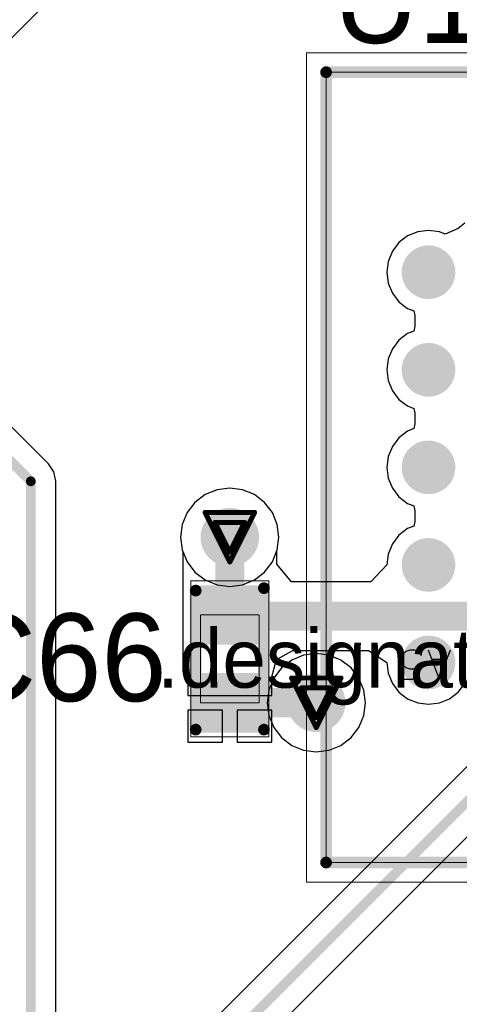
# Model space of a CAD drawing. Header units: millimetres. Extents: x 138 to 555, y 26 to 334.
# Tile 264 of 656: x 231.2 to 235.71, y 188.75 to 198.85. Entities that reach past the tile are written whole.
import ezdxf

# ---------------------------------------------------------------- set-up
doc = ezdxf.new("R2010")
doc.units = ezdxf.units.MM
for name, color, linetype in [('BottomLayer', 5, 'Continuous'), ('DrillDrawing', 1, 'Continuous'), ('Mechanical20', 56, 'Continuous'), ('Mechanical27', 56, 'Continuous'), ('MidLayer1', 16, 'Continuous'), ('MidLayer2', 76, 'Continuous'), ('MidLayer3', 90, 'Continuous'), ('MidLayer4', 156, 'Continuous'), ('MultiLayer', 9, 'Continuous'), ('TopLayer', 1, 'Continuous'), ('TopOverlay', 2, 'Continuous'), ('TopPaste', 8, 'Continuous'), ('TopSolder', 216, 'Continuous'), ('ViaHoleLayer', 16, 'Continuous')]:
    doc.layers.add(name, color=color, linetype=linetype)

# ---------------------------------------------------------------- blocks, each defined once
blk = doc.blocks.new('ICC_BGA24_5X5_BALL_ARRAY_6X8_P1_535')
at = {"layer": 'Mechanical20', "const_width": 0.01}
for points in [[(3.25, 4.25), (-3.25, 4.25)], [(-3.25, 4.25), (-3.25, -4.25)], [(3.25, 4.25), (3.25, -4.25)], [(3.25, -4.25), (-3.25, -4.25)]]:
    blk.add_lwpolyline(points, dxfattribs=at)
at = {"layer": 'Mechanical20', "const_width": 0.005}
for points in [[(-3.253, 4.25, 1), (-3.248, 4.25, 1)], [(-3.253, 4.25, 1), (-3.248, 4.25, 1)], [(3.248, 4.25, 1), (3.253, 4.25, 1)], [(3.248, 4.25, 1), (3.253, 4.25, 1)], [(-3.253, -4.25, 1), (-3.248, -4.25, 1)], [(-3.253, -4.25, 1), (-3.248, -4.25, 1)], [(3.248, -4.25, 1), (3.253, -4.25, 1)], [(3.248, -4.25, 1), (3.253, -4.25, 1)]]:
    blk.add_lwpolyline(points, format="xyb", close=True, dxfattribs=at)
at = {"layer": 'Mechanical27'}
for p, q in [((-1.135, 2.17), (-1.249, 1.87)), ((-1.021, 1.87), (-1.135, 2.17)), ((-0.936, 2.113), (-0.922, 2.141)), ((-0.922, 2.141), (-0.908, 2.156)), ((-0.908, 2.156), (-0.879, 2.17)), ((-0.879, 2.17), (-0.822, 2.17)), ((-0.822, 2.17), (-0.794, 2.156)), ((-0.794, 2.156), (-0.779, 2.141)), ((-0.779, 2.141), (-0.765, 2.113)), ((-0.135, 2.17), (-0.249, 1.87)), ((-0.021, 1.87), (-0.135, 2.17)), ((0.078, 2.17), (0.235, 2.17)), ((0.235, 2.17), (0.149, 2.056)), ((0.883, 2.195), (0.769, 1.895)), ((0.997, 1.895), (0.883, 2.195)), ((1.21, 2.195), (1.067, 1.995)), ((1.21, 2.195), (1.21, 1.895)), ((1.89, 2.17), (1.776, 1.87)), ((2.004, 1.87), (1.89, 2.17)), ((2.103, 2.17), (2.089, 2.041)), ((2.246, 2.17), (2.103, 2.17)), ((-0.936, 2.099), (-0.936, 2.113)), ((-0.779, 2.056), (-0.808, 2.013)), ((-0.765, 2.084), (-0.779, 2.056)), ((-0.765, 2.113), (-0.765, 2.084)), ((0.149, 2.056), (0.192, 2.056)), ((0.192, 2.056), (0.221, 2.041)), ((0.221, 2.041), (0.235, 2.027)), ((0.235, 2.027), (0.249, 1.984)), ((2.089, 2.041), (2.103, 2.056)), ((2.103, 2.056), (2.146, 2.07)), ((2.146, 2.07), (2.189, 2.07)), ((2.189, 2.07), (2.231, 2.056)), ((2.231, 2.056), (2.26, 2.027)), ((2.26, 2.027), (2.274, 1.984)), ((-1.206, 1.97), (-1.064, 1.97)), ((-0.808, 2.013), (-0.951, 1.87)), ((-0.206, 1.97), (-0.064, 1.97)), ((0.064, 1.899), (0.049, 1.927)), ((0.249, 1.956), (0.235, 1.913)), ((0.249, 1.984), (0.249, 1.956)), ((0.811, 1.995), (0.954, 1.995)), ((1.067, 1.995), (1.281, 1.995)), ((1.819, 1.97), (1.961, 1.97)), ((2.089, 1.899), (2.074, 1.927)), ((2.274, 1.956), (2.26, 1.913)), ((2.274, 1.984), (2.274, 1.956)), ((-0.951, 1.87), (-0.751, 1.87)), ((0.078, 1.884), (0.064, 1.899)), ((0.121, 1.87), (0.078, 1.884)), ((0.164, 1.87), (0.121, 1.87)), ((0.206, 1.884), (0.164, 1.87)), ((0.235, 1.913), (0.206, 1.884)), ((2.103, 1.884), (2.089, 1.899)), ((2.146, 1.87), (2.103, 1.884)), ((2.189, 1.87), (2.146, 1.87)), ((2.231, 1.884), (2.189, 1.87)), ((2.26, 1.913), (2.231, 1.884)), ((-2.144, 1.17), (-2.144, 0.87)), ((-2.144, 1.17), (-2.016, 1.17)), ((-2.016, 1.17), (-1.973, 1.156)), ((-1.973, 1.156), (-1.959, 1.141)), ((-1.959, 1.141), (-1.944, 1.113)), ((-1.944, 1.113), (-1.944, 1.084)), ((-1.877, 1.113), (-1.849, 1.127)), ((-1.849, 1.127), (-1.806, 1.17)), ((-1.806, 1.17), (-1.806, 0.87)), ((-2.144, 1.027), (-2.016, 1.027)), ((-1.973, 1.041), (-2.016, 1.027)), ((-2.016, 1.027), (-1.973, 1.013)), ((-1.959, 1.056), (-1.973, 1.041)), ((-1.973, 1.013), (-1.959, 0.999)), ((-1.944, 1.084), (-1.959, 1.056)), ((-1.959, 0.999), (-1.944, 0.97)), ((-1.944, 0.927), (-1.959, 0.899)), ((-1.944, 0.97), (-1.944, 0.927)), ((-2.016, 0.87), (-2.144, 0.87)), ((-1.973, 0.884), (-2.016, 0.87)), ((-1.959, 0.899), (-1.973, 0.884)), ((-2.156, 0.127), (-2.171, 0.099)), ((-2.128, 0.156), (-2.156, 0.127)), ((-2.099, 0.17), (-2.128, 0.156)), ((-2.042, 0.17), (-2.099, 0.17)), ((-2.014, 0.156), (-2.042, 0.17)), ((-1.985, 0.127), (-2.014, 0.156)), ((-1.971, 0.099), (-1.985, 0.127)), ((-1.886, 0.113), (-1.858, 0.127)), ((-1.858, 0.127), (-1.815, 0.17)), ((-1.815, 0.17), (-1.815, -0.13)), ((-2.171, 0.099), (-2.185, 0.056)), ((-2.185, 0.056), (-2.185, -0.016)), ((-2.185, -0.016), (-2.171, -0.059)), ((-2.171, -0.059), (-2.156, -0.087)), ((-2.156, -0.087), (-2.128, -0.116)), ((-2.014, -0.116), (-1.985, -0.087)), ((-1.985, -0.087), (-1.971, -0.059)), ((-2.128, -0.116), (-2.099, -0.13)), ((-2.099, -0.13), (-2.042, -0.13)), ((-2.042, -0.13), (-2.014, -0.116)), ((-2.144, -0.83), (-2.144, -1.13)), ((-2.144, -0.83), (-2.044, -0.83)), ((-2.044, -0.83), (-2.001, -0.844)), ((-2.001, -0.844), (-1.973, -0.873)), ((-1.973, -0.873), (-1.959, -0.901)), ((-1.959, -0.901), (-1.944, -0.944)), ((-1.877, -0.887), (-1.849, -0.873)), ((-1.849, -0.873), (-1.806, -0.83)), ((-1.806, -0.83), (-1.806, -1.13)), ((-1.944, -0.944), (-1.944, -1.016)), ((-1.973, -1.087), (-2.001, -1.116)), ((-1.959, -1.059), (-1.973, -1.087)), ((-1.944, -1.016), (-1.959, -1.059)), ((-2.044, -1.13), (-2.144, -1.13)), ((-2.001, -1.116), (-2.044, -1.13)), ((-1.943, -1.83), (-2.129, -1.83)), ((-2.129, -1.83), (-2.129, -2.13)), ((-1.893, -1.887), (-1.864, -1.873)), ((-1.864, -1.873), (-1.821, -1.83)), ((-1.821, -1.83), (-1.821, -2.13)), ((-2.129, -1.973), (-2.014, -1.973)), ((-2.129, -2.13), (-1.943, -2.13))]:
    blk.add_line(p, q, dxfattribs=at)
at = {"layer": 'Mechanical27', "const_width": 0.01}
for points in [[(-3.05, 4.05), (-3.05, -4.05)], [(3.05, 4.05), (-3.05, 4.05)], [(-1.925, 4.05), (-3.05, 2.925)], [(-1.925, 4.05), (-3.037, 2.937)], [(3.05, 4.05), (3.05, -4.05)], [(3.05, -4.05), (-3.05, -4.05)]]:
    blk.add_lwpolyline(points, dxfattribs=at)
at = {"layer": 'Mechanical27', "const_width": 0.005}
for points in [[(-3.052, 4.05, 1), (-3.047, 4.05, 1)], [(-3.052, 4.05, 1), (-3.047, 4.05, 1)], [(-1.927, 4.05, 1), (-1.923, 4.05, 1)], [(-1.927, 4.05, 1), (-1.923, 4.05, 1)], [(3.047, 4.05, 1), (3.052, 4.05, 1)], [(3.047, 4.05, 1), (3.052, 4.05, 1)], [(-3.052, 2.925, 1), (-3.047, 2.925, 1)], [(-3.04, 2.937, 1), (-3.035, 2.937, 1)], [(-3.052, -4.05, 1), (-3.047, -4.05, 1)], [(-3.052, -4.05, 1), (-3.047, -4.05, 1)], [(3.047, -4.05, 1), (3.052, -4.05, 1)], [(3.047, -4.05, 1), (3.052, -4.05, 1)]]:
    blk.add_lwpolyline(points, format="xyb", close=True, dxfattribs=at)
at = {"layer": 'TopLayer', "const_width": 0.225}
for points in [[(-1.112, 2, 1), (-0.888, 2, 1)], [(-0.112, 2, 1), (0.112, 2, 1)], [(0.888, 2, 1), (1.112, 2, 1)], [(1.888, 2, 1), (2.113, 2, 1)], [(-2.113, 1, 1), (-1.888, 1, 1)], [(-1.112, 1, 1), (-0.888, 1, 1)], [(-0.112, 1, 1), (0.112, 1, 1)], [(0.888, 1, 1), (1.112, 1, 1)], [(1.888, 1, 1), (2.113, 1, 1)], [(-2.113, 0, 1), (-1.888, 0, 1)], [(-1.112, 0, 1), (-0.888, 0, 1)], [(-0.112, 0, 1), (0.112, 0, 1)], [(0.888, 0, 1), (1.112, 0, 1)], [(1.888, 0, 1), (2.113, 0, 1)], [(-2.113, -1, 1), (-1.888, -1, 1)], [(-1.112, -1, 1), (-0.888, -1, 1)], [(-0.112, -1, 1), (0.112, -1, 1)], [(0.888, -1, 1), (1.112, -1, 1)], [(1.888, -1, 1), (2.113, -1, 1)], [(-2.113, -2, 1), (-1.888, -2, 1)], [(-1.112, -2, 1), (-0.888, -2, 1)], [(-0.112, -2, 1), (0.112, -2, 1)], [(0.888, -2, 1), (1.112, -2, 1)], [(1.888, -2, 1), (2.113, -2, 1)]]:
    blk.add_lwpolyline(points, format="xyb", close=True, dxfattribs=at)
at = {"layer": 'TopOverlay'}
for p, q in [((-1.135, 2.72), (-1.249, 2.42)), ((-1.021, 2.42), (-1.135, 2.72)), ((-0.936, 2.663), (-0.922, 2.691)), ((-0.936, 2.649), (-0.936, 2.663)), ((-0.922, 2.691), (-0.908, 2.706)), ((-0.908, 2.706), (-0.879, 2.72)), ((-0.879, 2.72), (-0.822, 2.72)), ((-0.822, 2.72), (-0.794, 2.706)), ((-0.794, 2.706), (-0.779, 2.691)), ((-0.779, 2.691), (-0.765, 2.663)), ((-0.765, 2.634), (-0.779, 2.606)), ((-0.765, 2.663), (-0.765, 2.634)), ((-0.808, 2.563), (-0.951, 2.42)), ((-0.779, 2.606), (-0.808, 2.563)), ((-1.206, 2.52), (-1.064, 2.52)), ((-0.951, 2.42), (-0.751, 2.42))]:
    blk.add_line(p, q, dxfattribs=at)
at = {"layer": 'TopOverlay', "const_width": 0.12}
for points in [[(-2.9, 4.05), (-3.05, 3.9)], [(-2.775, 4.05), (-3.05, 3.775)], [(-2.625, 4.05), (-3.05, 3.625)], [(-2.475, 4.05), (-3.05, 3.475)], [(-2.325, 4.05), (-3.05, 3.325)], [(-2.025, 4.05), (-3.05, 3.025)], [(-2.175, 4.05), (-3.05, 3.175)], [(-1.925, 4.05), (-3.05, 2.925)], [(3.05, 4.05), (-3.05, 4.05)], [(-3.05, 4.05), (-3.05, -4.05)], [(3.05, 4.05), (3.05, -4.05)], [(3.05, -4.05), (-3.05, -4.05)]]:
    blk.add_lwpolyline(points, dxfattribs=at)
at = {"layer": 'TopOverlay', "const_width": 0.06}
for points in [[(-3.08, 4.05, 1), (-3.02, 4.05, 1)], [(-3.08, 4.05, 1), (-3.02, 4.05, 1)], [(-2.93, 4.05, 1), (-2.87, 4.05, 1)], [(-2.805, 4.05, 1), (-2.745, 4.05, 1)], [(-2.655, 4.05, 1), (-2.595, 4.05, 1)], [(-2.505, 4.05, 1), (-2.445, 4.05, 1)], [(-2.355, 4.05, 1), (-2.295, 4.05, 1)], [(-2.205, 4.05, 1), (-2.145, 4.05, 1)], [(-2.055, 4.05, 1), (-1.995, 4.05, 1)], [(-1.955, 4.05, 1), (-1.895, 4.05, 1)], [(3.02, 4.05, 1), (3.08, 4.05, 1)], [(3.02, 4.05, 1), (3.08, 4.05, 1)], [(-3.08, 3.9, 1), (-3.02, 3.9, 1)], [(-3.08, 3.775, 1), (-3.02, 3.775, 1)], [(-3.08, 3.625, 1), (-3.02, 3.625, 1)], [(-3.08, 3.475, 1), (-3.02, 3.475, 1)], [(-3.08, 3.325, 1), (-3.02, 3.325, 1)], [(-3.08, 3.175, 1), (-3.02, 3.175, 1)], [(-3.08, 3.025, 1), (-3.02, 3.025, 1)], [(-3.08, 2.925, 1), (-3.02, 2.925, 1)], [(-3.08, -4.05, 1), (-3.02, -4.05, 1)], [(-3.08, -4.05, 1), (-3.02, -4.05, 1)], [(3.02, -4.05, 1), (3.08, -4.05, 1)], [(3.02, -4.05, 1), (3.08, -4.05, 1)]]:
    blk.add_lwpolyline(points, format="xyb", close=True, dxfattribs=at)
at = {"layer": 'TopPaste', "const_width": 0.225}
for points in [[(-1.112, 2, 1), (-0.888, 2, 1)], [(-0.112, 2, 1), (0.112, 2, 1)], [(0.888, 2, 1), (1.112, 2, 1)], [(1.888, 2, 1), (2.113, 2, 1)], [(-2.113, 1, 1), (-1.888, 1, 1)], [(-1.112, 1, 1), (-0.888, 1, 1)], [(-0.112, 1, 1), (0.112, 1, 1)], [(0.888, 1, 1), (1.112, 1, 1)], [(1.888, 1, 1), (2.113, 1, 1)], [(-2.113, 0, 1), (-1.888, 0, 1)], [(-1.112, 0, 1), (-0.888, 0, 1)], [(-0.112, 0, 1), (0.112, 0, 1)], [(0.888, 0, 1), (1.112, 0, 1)], [(1.888, 0, 1), (2.113, 0, 1)], [(-2.113, -1, 1), (-1.888, -1, 1)], [(-1.112, -1, 1), (-0.888, -1, 1)], [(-0.112, -1, 1), (0.112, -1, 1)], [(0.888, -1, 1), (1.112, -1, 1)], [(1.888, -1, 1), (2.113, -1, 1)], [(-2.113, -2, 1), (-1.888, -2, 1)], [(-1.112, -2, 1), (-0.888, -2, 1)], [(-0.112, -2, 1), (0.112, -2, 1)], [(0.888, -2, 1), (1.112, -2, 1)], [(1.888, -2, 1), (2.113, -2, 1)]]:
    blk.add_lwpolyline(points, format="xyb", close=True, dxfattribs=at)
at = {"layer": 'TopSolder', "const_width": 0.275}
for points in [[(-1.138, 2, 1), (-0.863, 2, 1)], [(-0.138, 2, 1), (0.138, 2, 1)], [(0.863, 2, 1), (1.138, 2, 1)], [(1.863, 2, 1), (2.138, 2, 1)], [(-2.138, 1, 1), (-1.863, 1, 1)], [(-1.138, 1, 1), (-0.863, 1, 1)], [(-0.138, 1, 1), (0.138, 1, 1)], [(0.863, 1, 1), (1.138, 1, 1)], [(1.863, 1, 1), (2.138, 1, 1)], [(-2.138, 0, 1), (-1.863, 0, 1)], [(-1.138, 0, 1), (-0.863, 0, 1)], [(-0.138, 0, 1), (0.138, 0, 1)], [(0.863, 0, 1), (1.138, 0, 1)], [(1.863, 0, 1), (2.138, 0, 1)], [(-2.138, -1, 1), (-1.863, -1, 1)], [(-1.138, -1, 1), (-0.863, -1, 1)], [(-0.138, -1, 1), (0.138, -1, 1)], [(0.863, -1, 1), (1.138, -1, 1)], [(1.863, -1, 1), (2.138, -1, 1)], [(-2.138, -2, 1), (-1.863, -2, 1)], [(-1.138, -2, 1), (-0.863, -2, 1)], [(-0.138, -2, 1), (0.138, -2, 1)], [(0.863, -2, 1), (1.138, -2, 1)], [(1.863, -2, 1), (2.138, -2, 1)]]:
    blk.add_lwpolyline(points, format="xyb", close=True, dxfattribs=at)
blk = doc.blocks.new('C0402_839')
at = {"layer": 'Mechanical20', "const_width": 0.01}
for points in [[(-0.8, 0.4), (0.8, 0.4)], [(-0.8, 0.4), (-0.8, -0.4)], [(0.8, 0.4), (0.8, -0.4)], [(-0.8, -0.4), (0.8, -0.4)]]:
    blk.add_lwpolyline(points, dxfattribs=at)
at = {"layer": 'Mechanical20', "const_width": 0.005}
for points in [[(-0.803, 0.4, 1), (-0.798, 0.4, 1)], [(-0.803, 0.4, 1), (-0.798, 0.4, 1)], [(0.798, 0.4, 1), (0.803, 0.4, 1)], [(0.798, 0.4, 1), (0.803, 0.4, 1)], [(-0.803, -0.4, 1), (-0.798, -0.4, 1)], [(-0.803, -0.4, 1), (-0.798, -0.4, 1)], [(0.798, -0.4, 1), (0.803, -0.4, 1)], [(0.798, -0.4, 1), (0.803, -0.4, 1)]]:
    blk.add_lwpolyline(points, format="xyb", close=True, dxfattribs=at)
at = {"layer": 'Mechanical27', "const_width": 0.01}
for points in [[(-0.45, 0.3), (0.45, 0.3)], [(-0.45, 0.3), (-0.45, -0.3)], [(0.45, 0.3), (0.45, -0.3)], [(-0.45, -0.3), (0.45, -0.3)]]:
    blk.add_lwpolyline(points, dxfattribs=at)
at = {"layer": 'Mechanical27', "const_width": 0.005}
for points in [[(-0.452, 0.3, 1), (-0.447, 0.3, 1)], [(-0.452, 0.3, 1), (-0.447, 0.3, 1)], [(0.447, 0.3, 1), (0.452, 0.3, 1)], [(0.447, 0.3, 1), (0.452, 0.3, 1)], [(-0.452, -0.3, 1), (-0.447, -0.3, 1)], [(-0.452, -0.3, 1), (-0.447, -0.3, 1)], [(0.447, -0.3, 1), (0.452, -0.3, 1)], [(0.447, -0.3, 1), (0.452, -0.3, 1)]]:
    blk.add_lwpolyline(points, format="xyb", close=True, dxfattribs=at)
at = {"layer": 'TopLayer'}
for points in [[(-0.195, -0.28), (-0.195, 0.28), (-0.705, -0.28), (-0.705, 0.28)], [(0.705, -0.28), (0.705, 0.28), (0.195, -0.28), (0.195, 0.28)]]:
    blk.add_solid(points, dxfattribs=at)
at = {"layer": 'TopOverlay', "const_width": 0.12}
for points in [[(-0.725, 0.35), (0.7, 0.35)], [(-0.725, -0.35), (0.725, -0.35)]]:
    blk.add_lwpolyline(points, dxfattribs=at)
at = {"layer": 'TopOverlay', "const_width": 0.06}
for points in [[(-0.755, 0.35, 1), (-0.695, 0.35, 1)], [(0.67, 0.35, 1), (0.73, 0.35, 1)], [(-0.755, -0.35, 1), (-0.695, -0.35, 1)], [(0.695, -0.35, 1), (0.755, -0.35, 1)]]:
    blk.add_lwpolyline(points, format="xyb", close=True, dxfattribs=at)
at = {"layer": 'TopPaste'}
for points in [[(-0.195, -0.28), (-0.195, 0.28), (-0.705, -0.28), (-0.705, 0.28)], [(0.705, -0.28), (0.705, 0.28), (0.195, -0.28), (0.195, 0.28)]]:
    blk.add_solid(points, dxfattribs=at)
at = {"layer": 'TopSolder'}
for points in [[(-0.145, -0.33), (-0.145, 0.33), (-0.755, -0.33), (-0.755, 0.33)], [(0.755, -0.33), (0.755, 0.33), (0.145, -0.33), (0.145, 0.33)]]:
    blk.add_solid(points, dxfattribs=at)

msp = doc.modelspace()

# ---------------------------------------------------------------- linework, layer by layer
at = {"layer": 'BottomLayer'}
for p, q in [((222.271, 189.809), (243.072, 210.611)), ((233.106, 193.978), (233.001, 193.898)), ((233.228, 194.028), (233.106, 193.978)), ((233.358, 194.045), (233.228, 194.028)), ((233.489, 194.028), (233.358, 194.045)), ((233.61, 193.978), (233.489, 194.028)), ((233.715, 193.898), (233.61, 193.978)), ((233.001, 193.898), (232.921, 193.793)), ((233.795, 193.793), (233.715, 193.898)), ((232.921, 193.793), (232.871, 193.672)), ((233.845, 193.672), (233.795, 193.793)), ((232.871, 193.672), (232.854, 193.541)), ((233.862, 193.541), (233.845, 193.672)), ((232.854, 193.541), (232.871, 193.41)), ((233.845, 193.41), (233.862, 193.541)), ((232.871, 193.41), (232.921, 193.289)), ((233.795, 193.289), (233.845, 193.41)), ((232.921, 193.289), (233.001, 193.184)), ((233.715, 193.184), (233.795, 193.289)), ((233.001, 193.184), (233.106, 193.104)), ((233.61, 193.104), (233.715, 193.184)), ((233.106, 193.104), (233.228, 193.054)), ((233.228, 193.054), (233.358, 193.037)), ((233.358, 193.037), (233.489, 193.054)), ((233.489, 193.054), (233.61, 193.104)), ((236.234, 191.635), (227.517, 182.918)), ((227.803, 182.483), (236.439, 191.12))]:
    msp.add_line(p, q, dxfattribs=at)
at = {"layer": 'BottomLayer', "const_width": 0.3}
for points in [[(233.208, 193.541, 1), (233.508, 193.541, 1)], [(234.094, 191.844, 1), (234.394, 191.844, 1)]]:
    msp.add_lwpolyline(points, format="xyb", close=True, dxfattribs=at)
at = {"layer": 'BottomLayer', "const_width": 0.1}
msp.add_lwpolyline([(227.623, 182.663), (236.414, 191.455)], dxfattribs=at)
at = {"layer": 'DrillDrawing', "const_width": 0.0508}
for points in [[(233.104, 193.795), (233.612, 193.795)], [(233.104, 193.795), (233.358, 193.287)], [(233.358, 193.287), (233.612, 193.795)], [(233.206, 193.693), (233.51, 193.693)], [(233.206, 193.693), (233.358, 193.389)], [(233.358, 193.389), (233.51, 193.693)], [(233.99, 192.098), (234.498, 192.098)], [(233.99, 192.098), (234.244, 191.59)], [(234.244, 191.59), (234.498, 192.098)], [(234.092, 191.996), (234.397, 191.996)], [(234.092, 191.996), (234.244, 191.692)], [(234.244, 191.692), (234.397, 191.996)]]:
    msp.add_lwpolyline(points, dxfattribs=at)
at = {"layer": 'DrillDrawing', "const_width": 0.0254}
for points in [[(233.091, 193.795, 1), (233.117, 193.795, 1)], [(233.091, 193.795, 1), (233.117, 193.795, 1)], [(233.599, 193.795, 1), (233.625, 193.795, 1)], [(233.599, 193.795, 1), (233.625, 193.795, 1)], [(233.193, 193.693, 1), (233.218, 193.693, 1)], [(233.193, 193.693, 1), (233.218, 193.693, 1)], [(233.498, 193.693, 1), (233.523, 193.693, 1)], [(233.498, 193.693, 1), (233.523, 193.693, 1)], [(233.345, 193.389, 1), (233.371, 193.389, 1)], [(233.345, 193.389, 1), (233.371, 193.389, 1)], [(233.345, 193.287, 1), (233.371, 193.287, 1)], [(233.345, 193.287, 1), (233.371, 193.287, 1)], [(233.978, 192.098, 1), (234.003, 192.098, 1)], [(233.978, 192.098, 1), (234.003, 192.098, 1)], [(234.486, 192.098, 1), (234.511, 192.098, 1)], [(234.486, 192.098, 1), (234.511, 192.098, 1)], [(234.079, 191.996, 1), (234.105, 191.996, 1)], [(234.079, 191.996, 1), (234.105, 191.996, 1)], [(234.384, 191.996, 1), (234.409, 191.996, 1)], [(234.384, 191.996, 1), (234.409, 191.996, 1)], [(234.232, 191.692, 1), (234.257, 191.692, 1)], [(234.232, 191.692, 1), (234.257, 191.692, 1)], [(234.232, 191.59, 1), (234.257, 191.59, 1)], [(234.232, 191.59, 1), (234.257, 191.59, 1)]]:
    msp.add_lwpolyline(points, format="xyb", close=True, dxfattribs=at)
at = {"layer": 'MidLayer1', "const_width": 0.3}
for points in [[(233.208, 193.541, 1), (233.508, 193.541, 1)], [(234.094, 191.844, 1), (234.394, 191.844, 1)]]:
    msp.add_lwpolyline(points, format="xyb", close=True, dxfattribs=at)
at = {"layer": 'MidLayer2'}
for p, q in [((233.106, 193.978), (233.001, 193.898)), ((233.228, 194.028), (233.106, 193.978)), ((233.358, 194.045), (233.228, 194.028)), ((233.489, 194.028), (233.358, 194.045)), ((233.61, 193.978), (233.489, 194.028)), ((233.715, 193.898), (233.61, 193.978)), ((233.001, 193.898), (232.921, 193.793)), ((233.795, 193.793), (233.715, 193.898)), ((232.921, 193.793), (232.871, 193.672)), ((233.845, 193.672), (233.795, 193.793)), ((232.871, 193.672), (232.854, 193.541)), ((233.862, 193.541), (233.845, 193.672)), ((232.854, 193.541), (232.871, 193.41)), ((233.845, 193.41), (233.862, 193.541)), ((232.871, 193.41), (232.921, 193.289)), ((233.795, 193.289), (233.845, 193.41)), ((232.921, 193.289), (233.001, 193.184)), ((233.715, 193.184), (233.795, 193.289)), ((233.001, 193.184), (233.106, 193.104)), ((233.61, 193.104), (233.715, 193.184)), ((233.106, 193.104), (233.228, 193.054)), ((233.228, 193.054), (233.358, 193.037)), ((233.358, 193.037), (233.489, 193.054)), ((233.489, 193.054), (233.61, 193.104))]:
    msp.add_line(p, q, dxfattribs=at)
at = {"layer": 'MidLayer2', "const_width": 0.3}
for points in [[(233.208, 193.541, 1), (233.508, 193.541, 1)], [(234.094, 191.844, 1), (234.394, 191.844, 1)]]:
    msp.add_lwpolyline(points, format="xyb", close=True, dxfattribs=at)
at = {"layer": 'MidLayer3'}
for p, q in [((233.106, 193.978), (233.001, 193.898)), ((233.228, 194.028), (233.106, 193.978)), ((233.358, 194.045), (233.228, 194.028)), ((233.489, 194.028), (233.358, 194.045)), ((233.61, 193.978), (233.489, 194.028)), ((233.715, 193.898), (233.61, 193.978)), ((233.001, 193.898), (232.921, 193.793)), ((233.795, 193.793), (233.715, 193.898)), ((232.921, 193.793), (232.871, 193.672)), ((233.845, 193.672), (233.795, 193.793)), ((232.871, 193.672), (232.854, 193.541)), ((233.862, 193.541), (233.845, 193.672)), ((232.854, 193.541), (232.871, 193.41)), ((233.845, 193.41), (233.862, 193.541)), ((232.871, 193.41), (232.921, 193.289)), ((233.795, 193.289), (233.845, 193.41)), ((232.921, 193.289), (233.001, 193.184)), ((233.715, 193.184), (233.795, 193.289)), ((233.001, 193.184), (233.106, 193.104)), ((233.61, 193.104), (233.715, 193.184)), ((233.106, 193.104), (233.228, 193.054)), ((233.228, 193.054), (233.358, 193.037)), ((233.358, 193.037), (233.489, 193.054)), ((233.489, 193.054), (233.61, 193.104))]:
    msp.add_line(p, q, dxfattribs=at)
at = {"layer": 'MidLayer3', "const_width": 0.3}
for points in [[(233.208, 193.541, 1), (233.508, 193.541, 1)], [(234.094, 191.844, 1), (234.394, 191.844, 1)]]:
    msp.add_lwpolyline(points, format="xyb", close=True, dxfattribs=at)
at = {"layer": 'MidLayer4'}
for p, q in [((234.244, 192.348), (234.114, 192.331)), ((234.375, 192.331), (234.244, 192.348)), ((233.992, 192.281), (233.888, 192.201)), ((234.114, 192.331), (233.992, 192.281)), ((234.497, 192.281), (234.375, 192.331)), ((234.601, 192.201), (234.497, 192.281)), ((233.888, 192.201), (233.808, 192.096)), ((234.681, 192.096), (234.601, 192.201)), ((233.808, 192.096), (233.757, 191.975)), ((234.732, 191.975), (234.681, 192.096)), ((233.757, 191.975), (233.74, 191.844)), ((234.749, 191.844), (234.732, 191.975)), ((233.74, 191.844), (233.757, 191.714)), ((234.732, 191.714), (234.749, 191.844)), ((233.757, 191.714), (233.808, 191.592)), ((234.681, 191.592), (234.732, 191.714)), ((233.808, 191.592), (233.888, 191.487)), ((234.601, 191.487), (234.681, 191.592)), ((233.888, 191.487), (233.992, 191.407)), ((234.497, 191.407), (234.601, 191.487)), ((233.992, 191.407), (234.114, 191.357)), ((234.114, 191.357), (234.244, 191.34)), ((234.244, 191.34), (234.375, 191.357)), ((234.375, 191.357), (234.497, 191.407))]:
    msp.add_line(p, q, dxfattribs=at)
at = {"layer": 'MidLayer4', "const_width": 0.3}
for points in [[(233.208, 193.541, 1), (233.508, 193.541, 1)], [(234.094, 191.844, 1), (234.394, 191.844, 1)]]:
    msp.add_lwpolyline(points, format="xyb", close=True, dxfattribs=at)
at = {"layer": 'MultiLayer', "const_width": 0.3}
for points in [[(233.208, 193.541, 1), (233.508, 193.541, 1)], [(234.094, 191.844, 1), (234.394, 191.844, 1)]]:
    msp.add_lwpolyline(points, format="xyb", close=True, dxfattribs=at)
at = {"layer": 'TopLayer'}
for p, q in [((231.498, 194.294), (224.38, 201.412)), ((235.395, 196.686), (235.285, 196.671)), ((235.506, 196.671), (235.395, 196.686)), ((235.7, 196.706), (235.566, 196.647)), ((235.766, 196.761), (235.7, 196.706)), ((235.181, 196.629), (235.092, 196.561)), ((235.285, 196.671), (235.181, 196.629)), ((235.566, 196.647), (235.506, 196.671)), ((235.092, 196.561), (235.024, 196.472)), ((235.024, 196.472), (234.981, 196.368)), ((234.981, 196.368), (234.967, 196.257)), ((234.967, 196.257), (234.981, 196.146)), ((234.981, 196.146), (235.024, 196.043)), ((235.024, 196.043), (235.092, 195.954)), ((235.092, 195.954), (235.181, 195.886)), ((235.181, 195.886), (235.243, 195.861)), ((235.243, 195.861), (235.253, 195.812)), ((235.253, 195.812), (235.253, 195.703)), ((235.253, 195.703), (235.243, 195.654)), ((235.181, 195.629), (235.092, 195.561)), ((235.243, 195.654), (235.181, 195.629)), ((235.092, 195.561), (235.024, 195.472)), ((235.024, 195.472), (234.981, 195.368)), ((234.981, 195.368), (234.967, 195.257)), ((234.967, 195.257), (234.981, 195.146)), ((234.981, 195.146), (235.024, 195.043)), ((235.024, 195.043), (235.092, 194.954)), ((235.092, 194.954), (235.181, 194.886)), ((235.181, 194.886), (235.243, 194.861)), ((235.243, 194.861), (235.253, 194.812)), ((235.253, 194.812), (235.253, 194.703)), ((235.253, 194.703), (235.243, 194.654)), ((235.181, 194.629), (235.092, 194.561)), ((235.243, 194.654), (235.181, 194.629)), ((235.024, 194.472), (234.981, 194.368)), ((235.092, 194.561), (235.024, 194.472)), ((234.981, 194.368), (234.967, 194.257)), ((231.554, 194.211), (231.498, 194.294)), ((231.573, 194.114), (231.554, 194.211)), ((234.967, 194.257), (234.981, 194.146)), ((231.573, 185.74), (231.573, 194.114)), ((234.981, 194.146), (235.024, 194.043)), ((233.106, 193.978), (233.001, 193.898)), ((233.228, 194.028), (233.106, 193.978)), ((233.358, 194.045), (233.228, 194.028)), ((233.489, 194.028), (233.358, 194.045)), ((233.61, 193.978), (233.489, 194.028)), ((233.715, 193.898), (233.61, 193.978)), ((235.024, 194.043), (235.092, 193.954)), ((233.001, 193.898), (232.921, 193.793)), ((233.795, 193.793), (233.715, 193.898)), ((235.092, 193.954), (235.181, 193.886)), ((235.181, 193.886), (235.243, 193.861)), ((235.243, 193.861), (235.253, 193.812)), ((232.921, 193.793), (232.871, 193.672)), ((233.845, 193.672), (233.795, 193.793)), ((235.253, 193.812), (235.253, 193.703)), ((232.871, 193.672), (232.854, 193.541)), ((233.862, 193.541), (233.845, 193.672)), ((235.253, 193.703), (235.243, 193.654)), ((235.092, 193.561), (235.024, 193.472)), ((235.181, 193.629), (235.092, 193.561)), ((235.243, 193.654), (235.181, 193.629)), ((232.854, 193.541), (232.871, 193.41)), ((233.845, 193.41), (233.862, 193.541)), ((235.024, 193.472), (234.981, 193.368)), ((232.871, 193.41), (232.876, 193.398)), ((232.876, 193.398), (232.878, 193.199)), ((233.839, 193.264), (233.84, 193.398)), ((233.84, 193.398), (233.845, 193.41)), ((234.981, 193.368), (234.967, 193.257)), ((233.991, 193.085), (233.839, 193.264)), ((234.967, 193.257), (234.803, 193.085)), ((232.878, 193.199), (232.878, 193.199)), ((232.878, 193.199), (232.878, 193.199)), ((232.878, 193.199), (232.878, 192.428)), ((234.803, 193.085), (233.991, 193.085)), ((232.878, 192.428), (232.878, 192.289)), ((233.838, 192.289), (234.003, 192.379)), ((234.003, 192.379), (234.781, 192.379)), ((234.781, 192.379), (234.967, 192.257)), ((232.878, 192.289), (232.928, 192.11)), ((233.788, 192.11), (233.838, 192.289)), ((234.967, 192.257), (234.981, 192.146)), ((234.981, 192.146), (235.024, 192.043)), ((232.928, 192.11), (232.928, 191.919)), ((233.788, 191.919), (233.788, 192.11)), ((235.024, 192.043), (235.092, 191.954)), ((235.699, 191.954), (235.767, 192.043)), ((235.092, 191.954), (235.181, 191.886)), ((235.61, 191.886), (235.699, 191.954)), ((232.928, 191.919), (233.358, 191.919)), ((233.358, 191.919), (233.788, 191.919)), ((235.181, 191.886), (235.285, 191.843)), ((235.285, 191.843), (235.395, 191.829)), ((235.395, 191.829), (235.506, 191.843)), ((235.506, 191.843), (235.61, 191.886)), ((233.283, 191.769), (232.928, 191.769)), ((232.928, 191.769), (232.928, 191.439)), ((233.283, 191.439), (233.283, 191.769)), ((233.788, 191.769), (233.433, 191.769)), ((233.433, 191.769), (233.433, 191.439)), ((233.788, 191.439), (233.788, 191.769)), ((232.928, 191.439), (233.283, 191.439)), ((233.433, 191.439), (233.788, 191.439))]:
    msp.add_line(p, q, dxfattribs=at)
for points, const_width in [([(224.125, 201.307), (231.318, 194.114)], 0.1), ([(231.318, 185.634), (231.318, 194.114)], 0.1), ([(233.358, 192.744), (233.358, 193.541)], 0.3), ([(233.358, 192.732), (235.87, 192.732)], 0.3), ([(233.358, 191.844), (234.244, 191.844)], 0.3)]:
    msp.add_lwpolyline(points, dxfattribs=dict(at, const_width=const_width))
for points, const_width in [([(231.293, 194.114, 1), (231.343, 194.114, 1)], 0.05), ([(231.293, 194.114, 1), (231.343, 194.114, 1)], 0.05), ([(233.208, 193.541, 1), (233.508, 193.541, 1)], 0.3), ([(233.283, 193.541, 1), (233.433, 193.541, 1)], 0.15), ([(233.283, 192.744, 1), (233.433, 192.744, 1)], 0.15), ([(233.283, 192.732, 1), (233.433, 192.732, 1)], 0.15), ([(234.094, 191.844, 1), (234.394, 191.844, 1)], 0.3), ([(233.283, 191.844, 1), (233.433, 191.844, 1)], 0.15), ([(234.169, 191.844, 1), (234.319, 191.844, 1)], 0.15)]:
    msp.add_lwpolyline(points, format="xyb", close=True, dxfattribs=dict(at, const_width=const_width))
at = {"layer": 'ViaHoleLayer', "const_width": 0.15}
for points in [[(233.283, 193.541, 1), (233.433, 193.541, 1)], [(234.169, 191.844, 1), (234.319, 191.844, 1)]]:
    msp.add_lwpolyline(points, format="xyb", close=True, dxfattribs=at)

# ---------------------------------------------------------------- block references
for name, p, rotation in [('ICC_BGA24_5X5_BALL_ARRAY_6X8_P1_535', (237.395, 194.257), 180), ('C0402_839', (233.358, 192.294), 90)]:
    msp.add_blockref(name, p, dxfattribs=dict(rotation=rotation))

# ---------------------------------------------------------------- texts
at = {"layer": 'Mechanical27'}
msp.add_text('.designator', height=0.6, dxfattribs=at).set_placement((232.613, 191.999))
at = {"layer": 'TopOverlay'}
for s, p in [('U14', (234.422, 198.606)), ('C66', (230.503, 191.86))]:
    msp.add_text(s, height=0.9, dxfattribs=at).set_placement(p)

doc.saveas('drawing.dxf')
